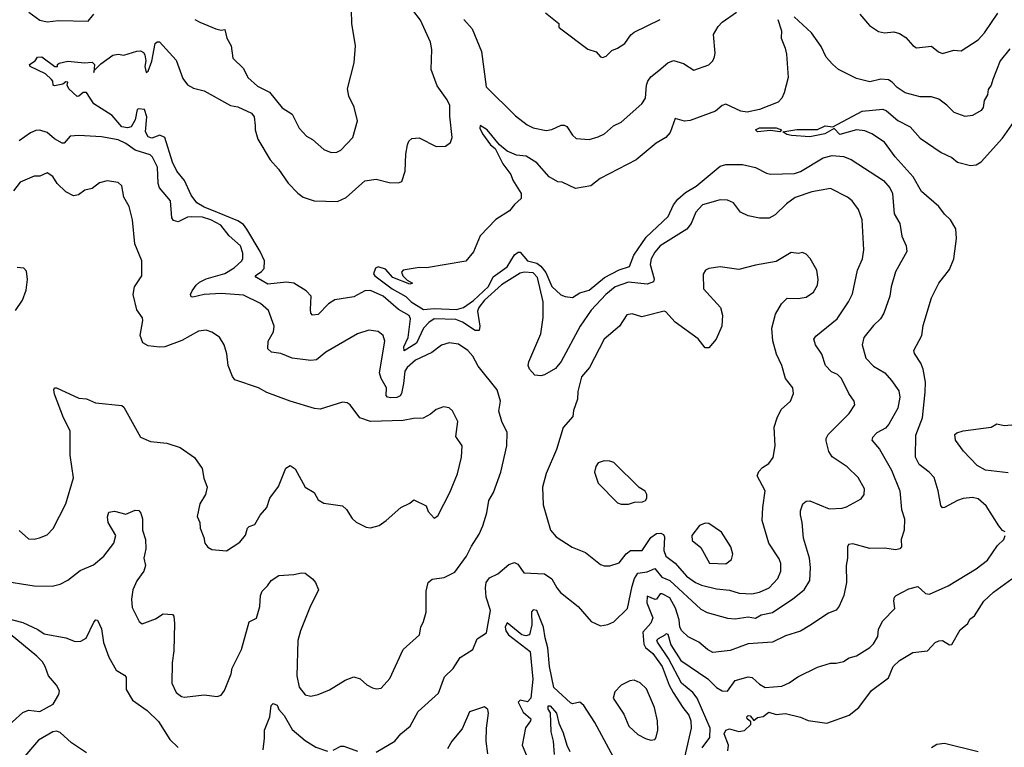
# Model space of a CAD drawing. Extents: x 1268547 to 1425625, y 515768 to 616754.
# Tile 370 of 507: x 1336078 to 1341345, y 594223 to 598115. Entities that reach past the tile are written whole.
import ezdxf

# ---------------------------------------------------------------- set-up
doc = ezdxf.new("R2010")
doc.units = 0

msp = doc.modelspace()

# ---------------------------------------------------------------- linework, layer by layer
at = {"layer": '0CON10XD'}
for points in [[(1336127.5, 598155), (1336185, 598112.9), (1336225, 598103.3), (1336285, 598110.9), (1336445, 598107.5), (1336474.4, 598145)], [(1337985, 594196.7), (1338085, 594255.7), (1338116.7, 594295), (1338167.1, 594335), (1338209.2, 594415), (1338318, 594512), (1338349.7, 594600.3), (1338396, 594645), (1338435, 594702.5), (1338501.2, 594745), (1338525, 594803.8), (1338575.7, 594834.3), (1338597.1, 594955), (1338573.2, 595025), (1338569.2, 595075), (1338574.2, 595105), (1338591.2, 595128.8), (1338635, 595150.3), (1338695, 595200.8), (1338725, 595210.9), (1338742.3, 595202.3), (1338775, 595156.7), (1338885, 595150.6), (1338924.6, 595124.6), (1338950.6, 595075), (1338970.9, 595050.9), (1339066.3, 594976.3), (1339135.5, 594895.5), (1339185, 594872.9), (1339225, 594880), (1339255.5, 594894.5), (1339330, 594965), (1339354.7, 595085), (1339366.9, 595125), (1339385, 595153.6), (1339435, 595160.6), (1339475, 595179.5), (1339512.7, 595132.7), (1339555, 595114.3), (1339721.5, 594961.5), (1339755, 594944.5), (1339865, 594913.6), (1339905, 594910), (1339975, 594920), (1340015, 594913.8), (1340045, 594930.6), (1340105.7, 594944.3), (1340213.1, 595016.9), (1340274.7, 595065.3), (1340304.6, 595115.4), (1340308.2, 595185), (1340303.6, 595233.6), (1340270.8, 595340.8), (1340264.6, 595425.4), (1340255.4, 595465.4), (1340255, 595487.5), (1340267.1, 595525), (1340285, 595538.5), (1340305, 595541.8), (1340407.8, 595497.8), (1340477.6, 595502.4), (1340501.7, 595508.3), (1340578.7, 595551.3), (1340595.8, 595575), (1340596.9, 595605), (1340563.5, 595665), (1340505, 595722.2), (1340425, 595777.1), (1340405.6, 595805), (1340391.3, 595861.3), (1340391.4, 595875), (1340402.9, 595895), (1340515, 596008), (1340546.2, 596055), (1340542, 596075), (1340512.9, 596115), (1340475, 596196.2), (1340453, 596217), (1340420.8, 596230.8), (1340387.8, 596265), (1340368.2, 596325), (1340335.5, 596375), (1340326.5, 596405), (1340337.3, 596422.7), (1340450.9, 596515), (1340511.8, 596605), (1340532.3, 596647.7), (1340560.4, 596775), (1340586.2, 596835), (1340594.5, 596884.5), (1340584.5, 597045), (1340565, 597100), (1340531.2, 597145), (1340506.7, 597165), (1340415, 597211.4), (1340315, 597194.5), (1340226.5, 597163.5), (1340180.4, 597129.6), (1340118.6, 597071.4), (1340087, 597053), (1340035, 597052.2), (1339975.6, 597065.6), (1339934.2, 597085), (1339896, 597135), (1339865, 597150), (1339825, 597151.1), (1339730.6, 597125), (1339694.4, 597085), (1339670, 597025), (1339646.9, 596995), (1339505, 596904.6), (1339475, 596870.4), (1339456.5, 596835), (1339450.3, 596805), (1339471.5, 596728.5), (1339468, 596712), (1339435, 596700.5), (1339335, 596711.4), (1339263.1, 596685), (1339213.9, 596645), (1339135, 596560.5), (1339076.9, 596475), (1338975, 596285.8), (1338945, 596249.2), (1338885, 596214.4), (1338865, 596210), (1338833.6, 596213.6), (1338804.4, 596245), (1338798.5, 596265), (1338801.5, 596285), (1338865.4, 596435), (1338878.3, 596521.7), (1338878.8, 596605), (1338847.6, 596735), (1338825, 596760.4), (1338776.1, 596763.9), (1338755, 596758.6), (1338655, 596695.6), (1338565, 596614.8), (1338534.1, 596575), (1338527.8, 596555), (1338539.1, 596475), (1338535, 596452.9), (1338515, 596451.8), (1338447.5, 596497.5), (1338411.3, 596511.3), (1338295, 596514.4), (1338265.8, 596495), (1338238.9, 596465), (1338200.7, 596385), (1338135, 596342.7), (1338132.7, 596365), (1338155.5, 596415), (1338161.9, 596458.1), (1338168.6, 596515), (1338162.1, 596532.1), (1338105.1, 596565.1), (1338022.5, 596635), (1337955, 596666.1), (1337925, 596663.9), (1337865, 596632.2), (1337764.4, 596615.6), (1337730, 596595), (1337675, 596538.2), (1337644.3, 596534.3), (1337635.8, 596545), (1337633.5, 596565), (1337637.1, 596635), (1337611.3, 596665), (1337543.8, 596705), (1337505, 596710), (1337405, 596699.7), (1337344.2, 596735), (1337337.5, 596745), (1337371.8, 596768.2), (1337385.3, 596784.7), (1337387.5, 596825), (1337364.3, 596875), (1337293, 596995), (1337275, 597018.3), (1337245, 597039.3), (1337106.4, 597096.4), (1337065, 597111.1), (1337025.4, 597135), (1336995, 597175.6), (1336959.5, 597255), (1336918.4, 597305), (1336895, 597353.1), (1336854.8, 597484.8), (1336827.1, 597497.1), (1336785, 597480.9), (1336765, 597487.3), (1336751.7, 597515), (1336757.7, 597595), (1336745, 597633.8), (1336715, 597638), (1336706.1, 597633.9), (1336695, 597578.6), (1336675, 597540.8), (1336654.1, 597535.9), (1336625, 597541.9), (1336571.8, 597601.8), (1336475, 597665.5), (1336435.9, 597725.9), (1336417.5, 597725), (1336395, 597705.6), (1336385, 597704.3), (1336340, 597745), (1336332.5, 597765), (1336335, 597780), (1336325, 597782.5), (1336309.5, 597770.5), (1336265, 597760), (1336257.5, 597765), (1336256, 597785), (1336248.8, 597795), (1336215.8, 597825), (1336134.2, 597865), (1336130, 597875), (1336161.4, 597895), (1336172.5, 597915), (1336196.4, 597916.4), (1336266.2, 597863.8), (1336280, 597865), (1336280, 597875), (1336288.3, 597881.7), (1336335, 597892), (1336425, 597883.8), (1336465, 597887.5), (1336478.8, 597875), (1336475, 597832.5), (1336477, 597843), (1336511.1, 597878.9), (1336576.2, 597925), (1336605, 597929.5), (1336635.5, 597924.5), (1336705, 597946.7), (1336725, 597947.5), (1336739.5, 597939.5), (1336747, 597927), (1336752.5, 597895), (1336746.7, 597865), (1336755, 597832.5), (1336765, 597840), (1336785, 597892.5), (1336802.5, 597987.5), (1336812.9, 597997.1), (1336825, 597996.4), (1336915, 597898.6), (1336950.2, 597800.2), (1336976.1, 597766.1), (1337007.8, 597747.8), (1337065, 597734.4), (1337205, 597655.5), (1337245, 597648.2), (1337317.5, 597615), (1337331.9, 597595), (1337337.9, 597547.9), (1337337.9, 597525), (1337351.8, 597475), (1337417.8, 597365), (1337462.7, 597315), (1337515, 597239.5), (1337565, 597186.5), (1337595, 597164.5), (1337652.5, 597145), (1337777.4, 597142.6), (1337825, 597164.3), (1337925, 597252.9), (1337985, 597262.5), (1338055, 597244.3), (1338105, 597241.2), (1338121.7, 597248.3), (1338140, 597305), (1338143.8, 597395), (1338152.5, 597445), (1338160, 597465), (1338175, 597480), (1338215, 597482.5), (1338305, 597436), (1338355, 597438.8), (1338381.7, 597458.3), (1338392, 597485), (1338378.8, 597598.8), (1338378.8, 597655), (1338365, 597685.4), (1338311.1, 597761.1), (1338278.3, 597848.3), (1338282.9, 597955), (1338275, 597994.3), (1338222.5, 598112.5), (1338181.5, 598165)], [(1337185.9, 598015.9), (1337208.6, 597975), (1337218.7, 597908.7), (1337275, 597853.8), (1337299.2, 597805), (1337349.8, 597759.8), (1337415, 597726.7), (1337482.6, 597642.6), (1337535, 597610), (1337573.8, 597533.8), (1337611.7, 597491.7), (1337645, 597474), (1337705, 597420.8), (1337745, 597404.2), (1337775, 597405.8), (1337795, 597416), (1337860.8, 597485), (1337885.5, 597574.5), (1337866.9, 597646.9), (1337838.9, 597705), (1337830.8, 597745), (1337866.4, 597883.6), (1337874.6, 597975), (1337855.4, 598095), (1337852.1, 598165)], [(1338454.2, 598115), (1338499.2, 598065), (1338548.6, 597945), (1338573.1, 597755), (1338729.7, 597599.7), (1338792.4, 597552.4), (1338825, 597535.7), (1338895, 597521.5), (1338925, 597527.8), (1338975, 597551.2), (1338990.7, 597550.7), (1339005, 597543.3), (1339035, 597496.7), (1339055, 597480), (1339124.1, 597474.1), (1339172.7, 597487.3), (1339206.2, 597505), (1339253.7, 597546.3), (1339295, 597566.7), (1339406.9, 597665), (1339425.6, 597695), (1339430.7, 597765), (1339437.5, 597785), (1339455, 597808.5), (1339497.3, 597842.8), (1339545, 597884.5), (1339575, 597896.2), (1339629.7, 597879.7), (1339685, 597843.8), (1339765, 597873.8), (1339786.2, 597895), (1339794.2, 597915.8), (1339798, 597935), (1339788.8, 598035), (1339815, 598078.8), (1339835, 598101.2), (1339912.5, 598155)], [(1338891.2, 598151.2), (1338962.5, 598095), (1338962.5, 598075), (1338972.5, 598065), (1339117.9, 597957.9), (1339162, 597942), (1339185, 597915.8), (1339195, 597913.3), (1339215, 597920), (1339245, 597950.4), (1339275, 597961.9), (1339315, 597988), (1339346.6, 598033.4), (1339365, 598048), (1339505, 598115.6)], [(1340572, 598145), (1340624.1, 598084.1), (1340671.7, 598051.7), (1340705, 598044.2), (1340755, 598050), (1340785, 598041.4), (1340818.8, 598018.8), (1340856.2, 597976.2), (1340875, 597964.5), (1340955, 597973.1), (1340992.9, 597942.9), (1341015, 597934), (1341075, 597951.1), (1341115, 597948), (1341205, 598007.1), (1341239.2, 598045), (1341310.2, 598149.8)], [(1337015, 598116), (1337042.1, 598102.1), (1337127.5, 598065), (1337155, 598059.2), (1337175, 598062.5), (1337185.9, 598015.9)], [(1340133.8, 598115), (1340153.6, 598055), (1340151.8, 598015), (1340172.1, 597962.1), (1340180, 597930), (1340188.1, 597805), (1340167.2, 597722.8), (1340154.5, 597695), (1340135.8, 597674.2), (1340035, 597633.5), (1339969.4, 597619.4), (1339935, 597624.6), (1339855, 597663.3), (1339835, 597655.6), (1339799.4, 597625), (1339663.8, 597575), (1339635, 597572.1), (1339585, 597586.2), (1339558.3, 597511.7), (1339534.4, 597485), (1339482.5, 597455), (1339375, 597365.6), (1339184, 597266), (1339133.4, 597226.6), (1339051.7, 597211.7), (1338980, 597245), (1338957, 597247), (1338910, 597275), (1338845, 597348.8), (1338787.5, 597385), (1338735, 597390), (1338685, 597410.8), (1338645, 597446), (1338578.5, 597525), (1338541.2, 597548.8), (1338540, 597535), (1338553.5, 597503.5), (1338596.7, 597445), (1338620.9, 597425), (1338662.8, 597342.8), (1338706.1, 597286.1), (1338716.4, 597256.4), (1338759.7, 597185), (1338761.2, 597158.8), (1338724.2, 597125.8), (1338698.3, 597091.7), (1338624.3, 597045.7), (1338540.9, 596959.1), (1338505, 596873.3), (1338465, 596823.8), (1338255, 596786.7), (1338215, 596790), (1338130, 596775), (1338120, 596765), (1338127.5, 596745), (1338150.7, 596720.7), (1338180, 596705), (1338165, 596700), (1338073.8, 596735), (1338035, 596780.8), (1337995, 596792), (1337981.2, 596785), (1337971.5, 596755), (1337977.3, 596745), (1338070, 596675), (1338144, 596634), (1338172.9, 596605), (1338237.5, 596565), (1338295, 596569.2), (1338415, 596564), (1338452.5, 596575), (1338505, 596612.4), (1338585, 596686.8), (1338611.5, 596738.5), (1338685, 596793.2), (1338725, 596856.1), (1338745, 596871.2), (1338755, 596870.5), (1338795, 596825.2), (1338845, 596811.6), (1338866.3, 596796.3), (1338892, 596762), (1338925, 596686.7), (1338972.8, 596642.8), (1338996.7, 596633.3), (1339035, 596628.9), (1339075, 596654.5), (1339125, 596667.1), (1339207.1, 596735), (1339285, 596776.8), (1339339.5, 596795), (1339363.3, 596855), (1339429, 596951), (1339547.5, 597062.5), (1339575.7, 597124.3), (1339598.6, 597155), (1339639.9, 597190.1), (1339697.5, 597225), (1339825, 597331.5), (1339855, 597339.6), (1339945, 597339.4), (1340014.5, 597324.5), (1340073.3, 597293.3), (1340095, 597288.2), (1340222.7, 597292.7), (1340255, 597302.6), (1340375.7, 597375), (1340425, 597388.2), (1340485, 597383.1), (1340525, 597367.5), (1340698.6, 597255), (1340731.9, 597215), (1340747.5, 597185), (1340756, 597076), (1340786.4, 597025), (1340797.4, 596957.4), (1340820, 596905), (1340824.3, 596875), (1340763.6, 596766.4), (1340740, 596685), (1340733.4, 596636.6), (1340701.4, 596545), (1340682.5, 596515), (1340645, 596479.2), (1340594.3, 596415), (1340584, 596375), (1340605, 596304.2), (1340645, 596261.2), (1340705.3, 596225.3), (1340741.9, 596185), (1340780.2, 596130.2), (1340785.4, 596095), (1340775, 596036.2), (1340728.1, 595951.9), (1340709.7, 595930.3), (1340663.1, 595905), (1340640.2, 595879.8), (1340635.8, 595865), (1340677, 595817), (1340741.5, 595705), (1340785.6, 595595), (1340795.6, 595495.6), (1340811.1, 595445), (1340809.4, 595385), (1340792.9, 595335), (1340795.8, 595295), (1340786.2, 595283.8), (1340765, 595278.8), (1340705, 595288.5), (1340625, 595286.5), (1340535, 595311.5), (1340512.4, 595307.6), (1340505.6, 595294.4), (1340506.4, 595235), (1340499.1, 595195), (1340501.8, 595105), (1340487.3, 595035), (1340462.4, 594977.6), (1340445, 594956.9), (1340405, 594940.8), (1340304.2, 594875), (1340255, 594843.5), (1340175, 594819.1), (1340105, 594785.4), (1339975, 594776.2), (1339879.1, 594740.9), (1339785, 594730.5), (1339757.5, 594745), (1339710.8, 594785), (1339654.1, 594814.1), (1339620, 594845), (1339609.6, 594865), (1339605.7, 594905), (1339586.6, 594966.6), (1339555, 595021.8), (1339515, 595044.4), (1339505, 595043.7), (1339485.4, 595014.6), (1339477.4, 595012.6), (1339435, 595031.4), (1339432.1, 594995), (1339465.3, 594914.7), (1339453.7, 594886.3), (1339411.1, 594838.9), (1339416.3, 594775), (1339425.8, 594755.8), (1339465, 594724.6), (1339514.3, 594655), (1339551.6, 594555), (1339573.8, 594515), (1339624.6, 594435), (1339658, 594395), (1339668.6, 594365), (1339669.1, 594325), (1339635, 594170)], [(1341375, 597959.1), (1341322.5, 597895), (1341284.5, 597795.5), (1341275.6, 597765), (1341259.5, 597740.5), (1341255, 597712.5), (1341237.5, 597682.5), (1341232, 597645), (1341221.4, 597628.6), (1341175, 597602), (1341135, 597596), (1341077.7, 597617.7), (1341038.3, 597658.3), (1340995, 597690), (1340955, 597702.5), (1340895, 597701.8), (1340815, 597723.3), (1340771.5, 597751.5), (1340745, 597780.6), (1340725, 597792.9), (1340685, 597796.2), (1340625, 597782.3), (1340555, 597800.5), (1340458.8, 597848.8), (1340426.7, 597876.7), (1340392.9, 597915), (1340365, 597971.2), (1340314.2, 598044.2), (1340220.5, 598130.5)], [(1341350, 595375), (1341335, 595382.5), (1341315, 595406.7), (1341247.8, 595515), (1341205, 595551.9), (1341175, 595558.5), (1341125, 595553.1), (1341095, 595543.5), (1341025, 595505.6), (1341014.5, 595504.5), (1341005.5, 595515.5), (1340992.1, 595595), (1340970, 595665), (1340943.1, 595695), (1340890, 595735), (1340869.5, 595775), (1340872.7, 595892.7), (1340907.8, 595985), (1340921.7, 596121.7), (1340923.6, 596175), (1340910.5, 596245), (1340898.3, 596278.3), (1340865, 596328.8), (1340860.5, 596345), (1340904.6, 596425.4), (1340910.8, 596479.2), (1340955, 596627.5), (1340994.4, 596705), (1341051.5, 596778.5), (1341074.7, 596835), (1341088.8, 596945), (1341085.8, 596995.8), (1341057.9, 597045), (1341024.7, 597074.7), (1340995.2, 597115.2), (1340902.9, 597195), (1340857.2, 597275), (1340761.4, 597381.4), (1340705, 597459.5), (1340636.9, 597505), (1340599.7, 597519.7), (1340555, 597525.2), (1340465, 597500.7), (1340435, 597532.5), (1340385, 597504.8), (1340305, 597487.3), (1340207.5, 597495), (1340181.4, 597501.4), (1340160, 597515), (1340235, 597527.5), (1340345, 597527.6), (1340387.2, 597547.2), (1340427.7, 597542.3), (1340585, 597626.1), (1340695, 597635.8), (1340715, 597626.4), (1340775, 597576.2), (1340841.7, 597541.7), (1340895, 597481.3), (1341006.7, 597405), (1341065, 597378.4), (1341095, 597352.8), (1341165, 597334.6), (1341195, 597338.2), (1341222.2, 597355), (1341335, 597480.8), (1341422.3, 597605)], [(1335975, 595115.6), (1336155, 595086.2), (1336252.5, 595085), (1336295, 595096.2), (1336335, 595117.5), (1336400.7, 595169.3), (1336472.1, 595197.9), (1336528.6, 595245), (1336580.8, 595315), (1336592.5, 595355), (1336552, 595425), (1336548, 595455), (1336555, 595481.2), (1336585, 595485.6), (1336645, 595470.6), (1336695, 595492), (1336715, 595490), (1336725.8, 595475.8), (1336734.3, 595445), (1336735.5, 595385), (1336751.5, 595335), (1336752.5, 595285), (1336741.9, 595235), (1336750.5, 595195), (1336741.8, 595165), (1336705, 595112.5), (1336682.5, 595065), (1336675.6, 595015), (1336679.7, 594969.7), (1336716.4, 594896.4), (1336733.8, 594883.8), (1336805, 594910), (1336845, 594936), (1336895, 594932.5), (1336902.5, 594925), (1336906.9, 594885), (1336901.7, 594738.3), (1336893.3, 594675), (1336892, 594565), (1336915.6, 594515.6), (1336943.3, 594495), (1336958.8, 594491.2), (1337065, 594504.2), (1337135, 594494), (1337155, 594501.2), (1337173, 594527), (1337209.4, 594615), (1337215, 594646.7), (1337265, 594746.7), (1337305, 594893.8), (1337345, 594913.3), (1337363.1, 594975), (1337366.1, 595035), (1337375, 595058.1), (1337404.3, 595085.7), (1337423.3, 595115), (1337465, 595142.5), (1337545, 595146.7), (1337585, 595156.2), (1337605, 595153.8), (1337645, 595124.2), (1337660.6, 595105), (1337677.1, 595065), (1337629.8, 594970.2), (1337579.6, 594845), (1337566.7, 594793.3), (1337559.6, 594605), (1337573.8, 594543.8), (1337605, 594503.8), (1337635, 594497.1), (1337675, 594505.6), (1337735, 594530), (1337818.6, 594581.4), (1337865, 594599.4), (1337898.9, 594588.9), (1337935, 594556), (1337965, 594540.8), (1337985.9, 594535.9), (1338011.2, 594538.8), (1338058.6, 594591.4), (1338130, 594745), (1338216.3, 594823.7), (1338223.3, 594865), (1338238.5, 594895), (1338251.5, 594945), (1338252.4, 595057.6), (1338263.8, 595105), (1338285, 595121.2), (1338349.3, 595130.7), (1338405, 595160), (1338467.8, 595245), (1338495, 595298.8), (1338535, 595362), (1338555, 595406.7), (1338576.7, 595476.7), (1338587.9, 595542.1), (1338612.5, 595585), (1338651.2, 595695), (1338683.9, 595835), (1338686.1, 595906.1), (1338656.7, 595965), (1338640.9, 596020.9), (1338650, 596075), (1338632.9, 596135), (1338530.8, 596260.8), (1338502.5, 596315), (1338475.5, 596345), (1338425, 596379.5), (1338374.5, 596385.5), (1338335, 596374.4), (1338282.5, 596335), (1338195, 596293.2), (1338150.4, 596255), (1338138, 596235), (1338131.2, 596168.8), (1338120.4, 596115), (1338112.5, 596102.5), (1338095.6, 596094.4), (1338062.9, 596092.9), (1338046.1, 596096.1), (1338038.5, 596105), (1338040, 596145), (1338011.2, 596195), (1338003.5, 596225), (1338031.9, 596395), (1338022, 596425), (1337995, 596446), (1337945, 596454), (1337885, 596434), (1337715, 596336.9), (1337665, 596294.5), (1337635, 596290.9), (1337535, 596303.5), (1337475, 596329.5), (1337425, 596335.7), (1337405.7, 596355), (1337407.3, 596395), (1337435.6, 596445), (1337439.2, 596475), (1337409.4, 596559.4), (1337366.6, 596596.6), (1337275, 596640.8), (1337155, 596649.3), (1337064.1, 596644.1), (1337005, 596630), (1336995, 596632.5), (1336992.5, 596645), (1337000, 596665), (1337021.9, 596695), (1337039.1, 596710.9), (1337075, 596729.4), (1337175, 596757.8), (1337225, 596786.9), (1337265.5, 596825), (1337271.9, 596838.1), (1337272, 596865), (1337258.9, 596905), (1337199.3, 596959.3), (1337153.3, 597015), (1337100.5, 597045), (1337055, 597058.4), (1336999.1, 597060.9), (1336975, 597057.6), (1336925, 597033.2), (1336900.4, 597040.4), (1336891.8, 597055), (1336885.4, 597145), (1336825.9, 597215.9), (1336819.2, 597239.2), (1336815.9, 597325), (1336788.7, 597378.7), (1336775, 597392.5), (1336695, 597416.5), (1336645, 597453.1), (1336605, 597472.5), (1336515, 597488.9), (1336394.4, 597494.4), (1336348.3, 597491.7), (1336315.5, 597454.5), (1336305.7, 597454.3), (1336265, 597476.7), (1336225, 597511.1), (1336185, 597523.5), (1336165, 597522.5), (1336135, 597510), (1336075, 597466.9)], [(1340145, 597514.4), (1340095, 597521.1), (1340025, 597514.5), (1340014.4, 597525), (1340035, 597535.9), (1340125, 597535.9), (1340153.3, 597525), (1340145, 597514.4)], [(1338037.5, 595435), (1338116.7, 595505), (1338165, 595528.8), (1338186.4, 595546.4), (1338252.5, 595515), (1338263.9, 595483.9), (1338295, 595447.5), (1338315, 595460), (1338378.1, 595585), (1338420.6, 595685), (1338441.1, 595775), (1338444.2, 595835), (1338411.9, 595885), (1338422, 595965), (1338393, 596023), (1338375, 596038.8), (1338345, 596043.8), (1338305, 596030), (1338275, 596004), (1338235.9, 595984.1), (1338185, 595982), (1338129.1, 595970.9), (1337954.6, 595964.6), (1337898, 595985), (1337846.2, 596055), (1337830, 596065), (1337805, 596068.8), (1337685, 596030.6), (1337655, 596034.3), (1337524, 596074), (1337399.7, 596119.7), (1337355, 596145.8), (1337228.8, 596188.8), (1337215.8, 596205.8), (1337192.5, 596265), (1337186.6, 596326.6), (1337171.4, 596375), (1337146.6, 596416.6), (1337105, 596444), (1337075, 596454), (1337035, 596449.2), (1336945, 596399.2), (1336855, 596365.7), (1336825, 596363.1), (1336765, 596370.6), (1336736.3, 596386.3), (1336722.7, 596425), (1336737.1, 596505), (1336735, 596520), (1336705, 596563.3), (1336684.5, 596645), (1336691.9, 596685), (1336731.4, 596745), (1336731.4, 596825), (1336694.3, 596915), (1336680.6, 597045), (1336663.8, 597115), (1336635.8, 597165), (1336625, 597226.2), (1336605, 597244), (1336545, 597253.3), (1336505, 597242), (1336465, 597212.5), (1336427, 597203), (1336393, 597177), (1336365, 597172.9), (1336325, 597194), (1336278.7, 597238.7), (1336255, 597275.8), (1336225, 597295.6), (1336185, 597277.8), (1336155, 597278), (1336081.2, 597245), (1336045, 597198.8)], [(1339995, 595044.1), (1340035, 595052.5), (1340087.5, 595075), (1340132.7, 595125), (1340150.4, 595165), (1340150, 595205), (1340141.6, 595231.6), (1340085.5, 595315), (1340050.5, 595435), (1340052.7, 595505), (1340066.5, 595595), (1340023.8, 595675), (1340032.2, 595697.8), (1340051.4, 595718.6), (1340085, 595740.8), (1340107.9, 595772.1), (1340119.4, 595835), (1340114.5, 595935), (1340130, 595985), (1340151.2, 596028.8), (1340201.4, 596075), (1340217.8, 596115), (1340213.1, 596145), (1340174.4, 596195), (1340155.8, 596265), (1340125.6, 596325.6), (1340106.9, 596396.9), (1340102.2, 596465), (1340121.1, 596538.9), (1340154, 596595), (1340183.3, 596625), (1340243, 596623), (1340285, 596630), (1340325, 596658.1), (1340345.5, 596695), (1340350, 596725), (1340342.9, 596775), (1340307.3, 596837.3), (1340285, 596860), (1340265, 596870), (1340245, 596863.8), (1340205, 596869.2), (1340125, 596821.4), (1340015, 596802), (1339925, 596778.1), (1339825, 596792.2), (1339765, 596784), (1339746.7, 596775), (1339733.6, 596753.6), (1339735.7, 596675), (1339826.5, 596575), (1339837.5, 596535), (1339834, 596475), (1339803.3, 596405), (1339765, 596360), (1339745, 596360), (1339707.4, 596407.4), (1339585, 596496.9), (1339535, 596552.5), (1339525, 596555.6), (1339405.8, 596525.8), (1339355, 596541.2), (1339325, 596536), (1339287.1, 596475), (1339204.4, 596405), (1339125.3, 596255), (1339083.8, 596205), (1339064.5, 596125), (1339062.2, 596085), (1339040.6, 596025), (1339037.3, 595992.7), (1338985.8, 595934.2), (1338949.4, 595815), (1338893.6, 595686.4), (1338874.4, 595615), (1338879.1, 595519.1), (1338917.8, 595385), (1338948.6, 595348.6), (1339033.9, 595293.9), (1339105, 595264.4), (1339185, 595201.4), (1339205, 595192.9), (1339235, 595193.1), (1339285, 595210), (1339321.9, 595258.1), (1339344.8, 595275.2), (1339407.1, 595275), (1339454.3, 595345.7), (1339485, 595366.2), (1339508, 595368), (1339521.4, 595361.4), (1339528, 595348), (1339524, 595275), (1339535, 595244.6), (1339585, 595208.5), (1339645, 595138.2), (1339692.3, 595105), (1339725, 595090), (1339805, 595071.1), (1339875, 595062.4), (1339926.3, 595046.3), (1339995, 595044.1)], [(1336055, 596560), (1336093.3, 596615), (1336111.7, 596668.3), (1336118.8, 596725), (1336115, 596770), (1336100, 596785), (1336065, 596790)], [(1336075, 595382), (1336125, 595337.5), (1336155, 595335.8), (1336183.3, 595343.3), (1336225, 595358.8), (1336257.4, 595392.6), (1336324.3, 595525), (1336365.5, 595664.5), (1336348.5, 595785), (1336348, 595915), (1336313.1, 595985), (1336265, 596112.5), (1336260, 596135), (1336263.8, 596146.2), (1336275, 596146.2), (1336395, 596090.8), (1336435, 596086), (1336483.9, 596066.1), (1336625, 596051.2), (1336635, 596042.5), (1336725, 595882.5), (1336777.7, 595857.7), (1336865, 595850), (1336935.5, 595825.5), (1337013.2, 595773.2), (1337053.2, 595713.2), (1337062.5, 595662.5), (1337081.2, 595615), (1337072, 595575), (1337042, 595525), (1337027, 595457), (1337041.2, 595425), (1337043.8, 595395), (1337063.3, 595345), (1337067.5, 595315), (1337085, 595292.5), (1337105, 595280), (1337185, 595273.3), (1337255, 595320), (1337285, 595356.7), (1337296, 595395), (1337305, 595404), (1337335.7, 595414.3), (1337364.3, 595465), (1337400, 595505), (1337416.9, 595555), (1337462.4, 595617.6), (1337500.8, 595715), (1337525, 595730), (1337551.4, 595711.4), (1337605, 595613.8), (1337652.5, 595585), (1337675, 595546.7), (1337705, 595528.8), (1337805, 595513.8), (1337826.7, 595495), (1337855.7, 595445.7), (1337877.3, 595427.3), (1337930.5, 595400.5), (1337955, 595396.2), (1338001.7, 595408.3), (1338037.5, 595435)], [(1341365, 595690.6), (1341245, 595705.4), (1341200.5, 595730.5), (1341126.4, 595806.4), (1341084.5, 595865), (1341080, 595895), (1341090.8, 595905), (1341124.8, 595915.2), (1341275, 595935.5), (1341305, 595953), (1341345, 595944.6), (1341465, 595953.9)], [(1339335, 595523.8), (1339366.4, 595533.6), (1339410, 595535), (1339425, 595542.5), (1339432.5, 595555), (1339432.5, 595575), (1339423, 595593), (1339392.3, 595612.3), (1339255.4, 595745.4), (1339235, 595753.1), (1339205, 595754.4), (1339172, 595745), (1339160, 595725), (1339153.1, 595695), (1339172, 595635), (1339275, 595531.2), (1339295, 595524), (1339335, 595523.8)], [(1339855, 595204.2), (1339885, 595226.7), (1339892.5, 595255), (1339882.9, 595295), (1339832.6, 595372.6), (1339765, 595420), (1339745, 595421.2), (1339715, 595410), (1339674.4, 595355), (1339675, 595328.8), (1339721.5, 595291.5), (1339768.3, 595208.3), (1339855, 595204.2)], [(1339729.5, 594220.5), (1339769.7, 594275), (1339772.2, 594325), (1339702.4, 594485), (1339678, 594515), (1339619, 594565), (1339548.4, 594698.4), (1339490, 594785), (1339487.1, 594795), (1339495, 594804.6), (1339530, 594825), (1339535, 594831.1), (1339545, 594827.5), (1339561.1, 594771.1), (1339615, 594687.8), (1339758.7, 594588.7), (1339805, 594542.7), (1339835, 594524.6), (1339865, 594522.2), (1339905, 594580), (1339975, 594600.5), (1339996, 594596), (1340035, 594560), (1340065, 594543.1), (1340155, 594550), (1340195, 594566.9), (1340240.8, 594599.2), (1340345, 594652), (1340415, 594672), (1340445, 594672), (1340485, 594682), (1340515, 594701.2), (1340555, 594712.5), (1340625, 594756), (1340644.5, 594775.5), (1340668.1, 594815), (1340672.5, 594855), (1340695, 594898.8), (1340760, 594965), (1340754.4, 595005.6), (1340758, 595025), (1340765.8, 595034.2), (1340835, 595070), (1340882.3, 595082.3), (1340924, 595045), (1340945, 595042.5), (1341045, 595085.8), (1341195, 595177.1), (1341255, 595224.4), (1341308, 595302), (1341343.3, 595335), (1341350, 595355)], [(1339866.5, 594203.5), (1339869.3, 594235), (1339846.5, 594295), (1339854.6, 594315), (1339875, 594322.3), (1339925, 594306.5), (1339955, 594311.8), (1339990, 594345), (1339988.3, 594358.3), (1339969.2, 594375), (1339968, 594385), (1339975, 594392), (1339985, 594390.6), (1340005, 594366.2), (1340025, 594382.2), (1340055, 594387.1), (1340085, 594410.3), (1340125, 594398.4), (1340174, 594404), (1340255, 594383.1), (1340295, 594365.7), (1340395, 594352.5), (1340515, 594394), (1340567.5, 594435), (1340633.9, 594526.1), (1340726.3, 594593.7), (1340751.3, 594655), (1340785, 594687.8), (1340855, 594730.5), (1340935, 594739.2), (1340975, 594783.8), (1340995, 594792.5), (1341015, 594793.3), (1341051.3, 594771.3), (1341065, 594771.9), (1341109.2, 594850.8), (1341149.2, 594885), (1341161.1, 594908.9), (1341185, 594926.1), (1341235, 595004.6), (1341287.4, 595052.6), (1341385, 595124.6)], [(1339255, 594170), (1339154.8, 594354.8), (1339095, 594445.6), (1339075, 594464.2), (1339035, 594456), (1339025, 594460), (1338935, 594542.7), (1338912.2, 594655), (1338904, 594755), (1338888.1, 594808.1), (1338879.5, 594865), (1338845, 594955.3), (1338825, 594957.5), (1338815, 594946.9), (1338818.1, 594878.1), (1338805, 594824.5), (1338785, 594819), (1338764.9, 594824.9), (1338685, 594888.6), (1338675.2, 594864.8), (1338678.4, 594845), (1338692.3, 594825), (1338808, 594735), (1338823.4, 594586.6), (1338812.5, 594485), (1338795, 594465.4), (1338755, 594475.6), (1338744.5, 594465), (1338771.4, 594411.4), (1338812.5, 594375), (1338811.2, 594365), (1338783.6, 594326.4), (1338766.7, 594235), (1338857.4, 594017.4)], [(1336005, 594913.1), (1336095, 594890), (1336175, 594852.2), (1336209.4, 594829.4), (1336325, 594807.8), (1336375, 594788.2), (1336405, 594790.8), (1336433.2, 594806.8), (1336475, 594892), (1336485, 594903.8), (1336495, 594903.3), (1336515, 594856.7), (1336526.4, 594783.6), (1336555.4, 594705), (1336594.7, 594634.7), (1336639.4, 594609.4), (1336647.5, 594597.5), (1336647.3, 594532.7), (1336681.5, 594475), (1336759.1, 594419.1), (1336819.9, 594359.9), (1336881.5, 594265), (1336925, 594222.2)], [(1336214.3, 594654.3), (1336199.6, 594679.6), (1336170.3, 594710.3), (1336027.6, 594827.6)], [(1335985, 594308.5), (1336095, 594409.6), (1336125, 594421.2), (1336185, 594414.8), (1336256.2, 594453.8), (1336287.9, 594505), (1336290.8, 594525), (1336274.7, 594555), (1336232.6, 594605), (1336214.3, 594654.3)], [(1339455, 594260), (1339475, 594264), (1339483.2, 594276.8), (1339491.1, 594315), (1339490, 594365), (1339474.4, 594435.6), (1339431.5, 594535), (1339397.7, 594567.7), (1339365, 594581.1), (1339342.6, 594577.4), (1339295, 594554.2), (1339261.4, 594518.6), (1339251.9, 594485), (1339310.5, 594400.5), (1339335.7, 594335), (1339385, 594291.9), (1339425, 594270), (1339455, 594260)], [(1337380.3, 594209.7), (1337388.3, 594271.7), (1337386.9, 594315), (1337416.7, 594385), (1337423, 594447), (1337433.6, 594456.4), (1337455, 594447.5), (1337463.3, 594425), (1337492.4, 594392.4), (1337535, 594317.9), (1337605, 594258.6), (1337663, 594223), (1337725, 594202)], [(1338583, 594187), (1338573.5, 594255), (1338574.6, 594325.4), (1338586.5, 594405), (1338582.5, 594425), (1338565, 594439.2), (1338485, 594413.3), (1338445, 594320.8), (1338390, 594255), (1338366, 594215)], [(1338939, 594185), (1338932.9, 594255), (1338921.1, 594305), (1338917.8, 594407.8), (1338905, 594427.5), (1338905, 594444), (1338915, 594444.5), (1338948.9, 594405), (1338961.3, 594351.3), (1338985, 594300.6), (1339004, 594235), (1339020.4, 594200.4)], [(1336435, 594193.3), (1336355, 594246), (1336295, 594301.7), (1336275, 594308.3), (1336255, 594306), (1336179.3, 594260.7), (1336095, 594162.7)], [(1337755, 594207.5), (1337795, 594229.2), (1337812, 594228), (1337885, 594201.9)], [(1341205, 594197.7), (1341025, 594243.2), (1340985, 594237.6), (1340955, 594219.3)]]:
    msp.add_lwpolyline(points, dxfattribs=at)

doc.saveas('drawing.dxf')
